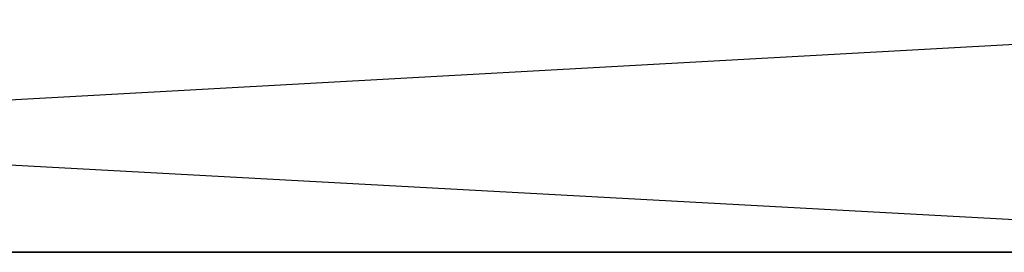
# Model space of a CAD drawing. Header units: centimetres. Extents: x 0.1 to 26.3, y 0 to 13.2.
# Tile 571 of 656: x 3.20701 to 3.21527, y 13.24073 to 13.24269. Entities that reach past the tile are written whole.
import ezdxf

# ---------------------------------------------------------------- set-up
doc = ezdxf.new("R2010")
doc.units = ezdxf.units.CM
doc.header["$LTSCALE"] = 2.54
doc.layers.get('0').update_dxf_attribs({"true_color": 0xff5454})

# ---------------------------------------------------------------- blocks, each defined once
blk = doc.blocks.new('Pojemnik na r_czniki papierowe CRESTO.STL')
at = {"color": 0}
for p, q in [((3.1835873, 13.2427338, 29.3386292), (3.2204258, 13.2407333, 29.3373505)), ((3.1835873, 13.2427338, 19.0386292), (3.2204258, 13.2407333, 19.0373505)), ((3.2200001, 13.2427338, 28.3654724), (3.1838007, 13.2407333, 28.3585236)), ((3.2200001, 13.2427338, 18.0654724), (3.1838007, 13.2407333, 18.058522)), ((3.2204258, 13.2407333, 29.3373505), (3.1838007, 13.2407333, 29.3414764)), ((3.1838007, 13.2407333, 28.3585236), (3.2204258, 13.2407333, 28.3626495)), ((3.2204258, 13.2407333, 19.0373505), (3.1838007, 13.2407333, 19.041478)), ((3.1838007, 13.2407333, 18.058522), (3.2204258, 13.2407333, 18.0626495))]:
    blk.add_line(p, q, dxfattribs=at)

msp = doc.modelspace()

# ---------------------------------------------------------------- block references
at = {"color": 0}
msp.add_blockref('Pojemnik na r_czniki papierowe CRESTO.STL', (0, 0), dxfattribs=at)

doc.saveas('drawing.dxf')
